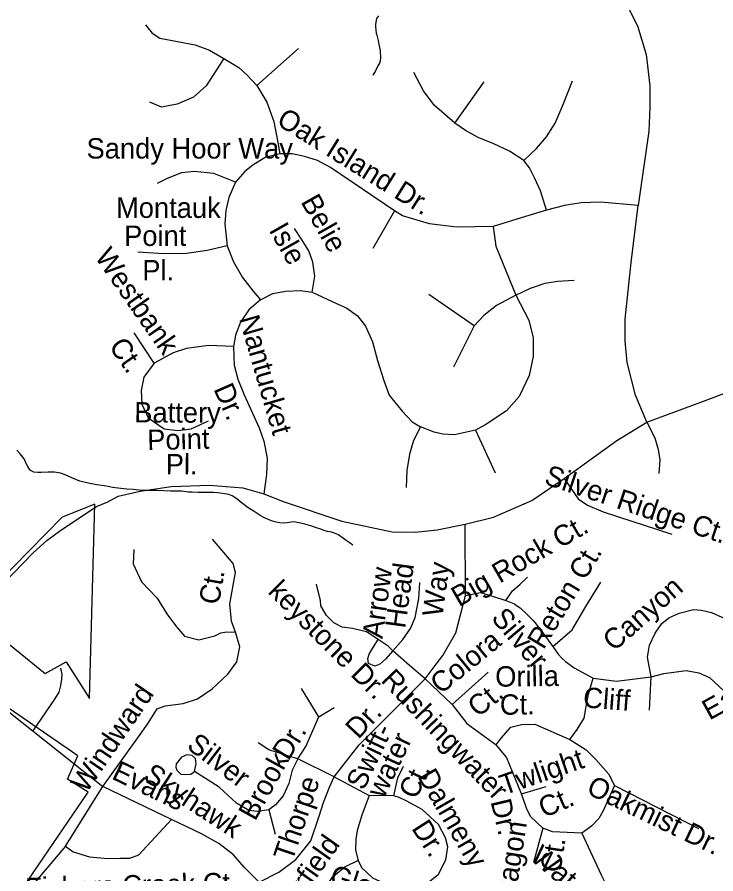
# Model space of a CAD drawing. Extents: x 2001466 to 2224147, y 644118 to 847247.
# Drawn here: x 2059635 to 2062885, y 751088 to 755074 of the extents above; entities that cross this region are included whole.
import ezdxf

# ---------------------------------------------------------------- set-up
doc = ezdxf.new("R2010")
doc.units = 0
for name, color, linetype in [('Exist Boundary Political City Limit New Hole', 7, 'Continuous'), ('Exist Hydrographic Misc Water Feature', 7, 'Continuous'), ('Exist Road Non-System Type 51', 7, 'Continuous'), ('Exist Road Non-System Type 51 Label', 7, 'Continuous'), ('Map Preparation Boundary City Limit Buffer Line', 7, 'Continuous')]:
    doc.layers.add(name, color=color, linetype=linetype)

msp = doc.modelspace()

# ---------------------------------------------------------------- linework, layer by layer
at = {"layer": 'Exist Boundary Political City Limit New Hole'}
msp.add_lwpolyline([(2059662.4, 751025.3), (2059965.4, 751468), (2059868.4, 751528.6), (2059916.9, 751637.8), (2059317, 752050.1), (2059480.5, 752250.2), (2059765.4, 752019.8), (2059862.2, 752074.4), (2059971.4, 751904.6), (2059995.6, 752808.1), (2059844.1, 752747.4), (2059462.4, 752359.4), (2059207.9, 752535.2), (2058771.6, 752086.5), (2058105, 752074.4), (2057620.2, 751959.1), (2057826.2, 751092), (2058517.1, 751425.6), (2058595.9, 751255.8), (2058650.4, 751255.8), (2058729.1, 751104.1), (2059286.6, 751085.9), (2059662.4, 751025.3)], dxfattribs=at)
at = {"layer": 'Exist Hydrographic Misc Water Feature'}
for points in [[(2061289.1, 754803.7), (2061292.8, 754807.6), (2061301.2, 754821.8), (2061307, 754833.9), (2061314.8, 754847.7), (2061319.1, 754855.6), (2061323, 754863.9), (2061324.6, 754873.8), (2061326.7, 754883.6), (2061327.1, 754895.7), (2061324.8, 754905.8), (2061324.6, 754919.6), (2061321.1, 754933.5), (2061318.7, 754947.7), (2061315, 754965.7), (2061308.8, 754989.8), (2061306.8, 754997.8), (2061304.9, 755017.6), (2061302.7, 755029.7), (2061302.7, 755039.8), (2061304.5, 755051.7), (2061308.6, 755067.7), (2061316.6, 755079.8)], [(2061196.9, 752617.8), (2061179.4, 752629.8), (2061164.9, 752639.7), (2061153, 752648), (2061127.2, 752667.8), (2061111.2, 752673.8), (2061096.8, 752677.6), (2061078.8, 752681.6), (2061060.7, 752685.5), (2061047, 752691.7), (2061027.1, 752697.5), (2061004.9, 752705.7), (2060973.2, 752715.4), (2060952.9, 752719.3), (2060937.1, 752723.3), (2060922.9, 752725.5), (2060908.8, 752725.2), (2060890.7, 752721.4), (2060875.1, 752719.3), (2060857.1, 752721.2), (2060839.1, 752725.2), (2060817.1, 752731.4), (2060785.1, 752745.2), (2060765, 752755.1), (2060733, 752777), (2060708.8, 752790.8), (2060676.7, 752816.7), (2060656.8, 752832.7), (2060635, 752846.6), (2060619, 752852.7), (2060590.5, 752858.6), (2060566.7, 752860.6), (2060548.7, 752862.5), (2060518.6, 752862.6), (2060497, 752862.7), (2060476.5, 752862.5), (2060448.8, 752864.3), (2060431, 752864.6), (2060398.8, 752868.2), (2060348.8, 752868.1), (2060284.8, 752872.2), (2060256.7, 752871.9), (2060216.7, 752871.9), (2060174.9, 752875.8), (2060145, 752877.9), (2060116.9, 752881.8), (2060078.7, 752885.9), (2060050.8, 752891.8), (2060004.7, 752897.6), (2059964.7, 752905.6), (2059927, 752915.5), (2059888.6, 752931.4), (2059858.7, 752945.3), (2059836.8, 752953), (2059808.9, 752957.3), (2059778.7, 752957.4), (2059746.9, 752955.3), (2059730.7, 752954.9), (2059712.9, 752957.2), (2059700.6, 752963.1), (2059694.9, 752966.8), (2059688.7, 752975.1), (2059684.8, 752983), (2059678.7, 752994.9), (2059666.6, 753019), (2059648.9, 753042.8), (2059632.9, 753059)]]:
    msp.add_lwpolyline(points, dxfattribs=at)
at = {"layer": 'Exist Road Non-System Type 51'}
for p, q in [((2061720.7, 752383.4), (2061719.5, 752714.7)), ((2061360.7, 752147), (2061313.8, 752178.3)), ((2061381.6, 752126.1), (2061360.7, 752147)), ((2059270.8, 752099.3), (2059988, 751531.1)), ((2061532.7, 751995.8), (2061658, 751876.1)), ((2061658, 751876.1), (2061826.1, 752027.1)), ((2061109.9, 751539.6), (2060940.6, 751623)), ((2059988, 751531.1), (2060033.8, 751495.3)), ((2061109.9, 751539.6), (2061272.3, 751452.8)), ((2059859.2, 751216.4), (2060033.8, 751495.3)), ((2060353.2, 751340.9), (2060033.8, 751495.3)), ((2061981.6, 751459.9), (2062095.5, 751494.1)), ((2062412.7, 751499.8), (2062804.3, 751299.8)), ((2061386.3, 751451.4), (2061272.3, 751452.8)), ((2062080.2, 751300.3), (2062036, 751140.7)), ((2059859.2, 751216.4), (2059703.9, 751034.4))]:
    msp.add_line(p, q, dxfattribs=at)
for points in [[(2062130.9, 755867), (2062137, 755751.2), (2062155.3, 755661.3), (2062191.8, 755559.3), (2062255.8, 755452.6), (2062389.7, 755259.2), (2062459.8, 755155.6), (2062520.6, 755033.7), (2062560.2, 754901.1), (2062578.5, 754754.9), (2062578.5, 754655.9), (2062573.9, 754543.1), (2062523.4, 754197.2)], [(2060231.3, 755038.2), (2060262.9, 754999.1), (2060298.4, 754976.7), (2060462.3, 754945), (2060529.4, 754920.8), (2060596.5, 754881.6)], [(2060749.3, 754756.6), (2060943.1, 754928.2)], [(2060596.5, 754881.6), (2060514.5, 754754.8), (2060454.9, 754702.6), (2060378.5, 754669), (2060305.8, 754655.9), (2060251.8, 754678.3)], [(2060596.5, 754881.6), (2060665.5, 754840.6), (2060704.6, 754805.1), (2060749.3, 754756.6)], [(2061671.2, 754581.2), (2061574.9, 754665), (2061524.7, 754732), (2061480.6, 754817.4)], [(2060749.3, 754756.6), (2060795.9, 754678.3), (2060829.5, 754588.8), (2060842.5, 754516.1), (2060857.4, 754437.8)], [(2061671.2, 754581.2), (2061807.9, 754773.2)], [(2061992.4, 754407.5), (2062049.9, 754462.4), (2062097.1, 754517.2), (2062136.7, 754581.2), (2062174.8, 754668.1), (2062217.4, 754777.7)], [(2061992.4, 754407.5), (2061925.4, 754450.2), (2061852.3, 754485.2), (2061779.2, 754514.2), (2061719.9, 754546.2), (2061671.2, 754581.2)], [(2060857.4, 754437.8), (2060788.5, 754421), (2060730.7, 754385.5), (2060693.4, 754355.7), (2060650.6, 754307.2)], [(2061390, 754173), (2061092.6, 754374.4), (2061031.1, 754407.9), (2060971.5, 754426.6), (2060913.7, 754437.8), (2060857.4, 754437.8)], [(2062096.7, 754176.7), (2062068.5, 754265.9), (2062041.1, 754326.8), (2062018.3, 754372.5), (2061992.4, 754407.5)], [(2060650.6, 754307.2), (2060549.9, 754346.4), (2060458.6, 754355.7), (2060399, 754350.1), (2060331.9, 754324), (2060285.3, 754299.8)], [(2060650.6, 754307.2), (2060618.9, 754234.5), (2060605.8, 754174.8), (2060600.2, 754113.3), (2060611.4, 754010.7)], [(2062523.4, 754197.2), (2062348.2, 754214), (2062258.8, 754210.3), (2062180.5, 754197.2), (2062096.7, 754176.7)], [(2062564.4, 753190.2), (2062510.4, 753315.1), (2062473.1, 753468), (2062463.8, 753568.7), (2062463.8, 753669.4), (2062491.7, 753932.4), (2062523.4, 754197.2)], [(2061390, 754173), (2061289.4, 753997.7)], [(2061848.8, 754100.2), (2061678.9, 754096.5), (2061552.1, 754113.3), (2061427.3, 754150.6), (2061390, 754173)], [(2062096.7, 754176.7), (2061999.8, 754146.8), (2061848.8, 754100.2)], [(2061006.5, 753794.4), (2061019.5, 753869), (2061010.2, 753934.3), (2060991.6, 753986.5), (2060958, 754040.6), (2060924.5, 754090.9)], [(2061848.8, 754100.2), (2061861.9, 754008.8), (2061955, 753781.3)], [(2060611.4, 754010.7), (2060518.2, 753988.3), (2060423.2, 753975.3), (2060317, 753973.4), (2060195.9, 753980.9)], [(2060611.4, 754010.7), (2060641.2, 753936.1), (2060682.2, 753863.4), (2060732.6, 753800), (2060766.1, 753759)], [(2061955, 753781.3), (2062022.1, 753813), (2062091.1, 753837.3), (2062148.8, 753846.6), (2062225.2, 753850.3)], [(2060766.1, 753759), (2060823.9, 753788.8), (2060883.5, 753800), (2060952.5, 753801.9), (2061006.5, 753794.4)], [(2061006.5, 753794.4), (2061099.7, 753751.5), (2061168.6, 753719.8), (2061218.6, 753684.4), (2061255.8, 753635.9), (2061287.5, 753563.2), (2061311.7, 753477.4), (2061339.7, 753384.1), (2061365.8, 753315.1), (2061425.4, 753240.5), (2061471.6, 753192.1), (2061511.1, 753167.8)], [(2060766.1, 753759), (2060713.2, 753712.3), (2060674, 753654.5), (2060649.8, 753594.9), (2060640.5, 753542.6)], [(2061760.8, 753637.7), (2061550.3, 753783.2)], [(2061955, 753781.3), (2061865.2, 753732.9), (2061805.6, 753686.2), (2061760.8, 753637.7)], [(2061955, 753781.3), (2062014.7, 753663.9), (2062035.2, 753581.8), (2062035.2, 753496), (2062016.5, 753406.5), (2061969.9, 753309.5), (2061910.3, 753242.4), (2061815.3, 753179), (2061766.8, 753152.9)], [(2061760.8, 753637.7), (2061663.9, 753445.7)], [(2060272.6, 753464.3), (2060179.5, 753606)], [(2061719.5, 752714.7), (2061849.9, 752748.2), (2062029.2, 752824.7), (2062180.1, 752927.2), (2062424.6, 753104.4), (2062564.4, 753190.2), (2062827.2, 753287.2), (2063605.3, 753580.6)], [(2060640.5, 753542.6), (2060524.2, 753546.4), (2060421.7, 753533.3), (2060360.2, 753512.8), (2060272.6, 753464.3)], [(2060640.5, 753542.6), (2060644.2, 753455), (2060661, 753389.7), (2060690.8, 753317), (2060759.8, 753164.1), (2060782.1, 753100.7), (2060797, 753022.4), (2060795.2, 752945.9), (2060782.1, 752856.4)], [(2060272.6, 753464.3), (2060224.2, 753399), (2060211.1, 753337.5), (2060214.9, 753274.1), (2060244.7, 753210.7), (2060319.2, 753158.5), (2060382.6, 753151), (2060444.1, 753158.5), (2060524.2, 753195.8)], [(2061511.1, 753167.8), (2061479.1, 753104.4), (2061460.4, 753041), (2061447.4, 752964.5), (2061443.7, 752886.2)], [(2061766.8, 753152.9), (2061669.5, 753130.5), (2061615.5, 753134.2), (2061574.5, 753143.6), (2061511.1, 753167.8)], [(2061766.8, 753152.9), (2061858.1, 752953.4)], [(2062564.4, 753190.2), (2062601.7, 753117.5), (2062616.6, 753063.4), (2062624, 753014.9), (2062620.3, 752951.5)], [(2062180.1, 752927.2), (2062245.1, 752833.8), (2062287.7, 752803.4), (2062360.8, 752772.9), (2062680.5, 752669.3)], [(2060056.5, 752819.1), (2060104.9, 752845.2), (2060207.4, 752869.4), (2060350.9, 752890), (2060529.8, 752897.4), (2060684.5, 752884.4), (2060782.1, 752856.4), (2060877.2, 752819.1), (2061145.5, 752729.6), (2061378.5, 752679.2), (2061486.5, 752677.4), (2061589, 752688.5), (2061719.5, 752714.7)], [(2059270.8, 752099.3), (2059386.3, 752248.4), (2059617, 752487.1), (2059708.4, 752582.3), (2059772.6, 752639.8), (2059837.5, 752687.3), (2060004.3, 752796.7), (2060056.5, 752819.1)], [(2060033.8, 751495.3), (2060190.7, 751714.7), (2060241.2, 751784.1), (2060285.3, 751856.7), (2060323, 751870.7), (2060406.4, 751881.1), (2060474.1, 751902), (2060541.9, 751948.9), (2060614.8, 752016.7), (2060656.5, 752074), (2060670.9, 752144.4), (2060650, 752212.2), (2060631.2, 752263.7), (2060624, 752345.1), (2060650, 752491.1), (2060639.6, 752532.8), (2060543.2, 752644.9)], [(2060177.2, 752598.1), (2060174, 752530.3), (2060213.4, 752446.7), (2060285.9, 752370.9), (2060331.7, 752298.4), (2060375.8, 752236.9), (2060413.6, 752194.3), (2060479.8, 752176.9), (2060553.9, 752195.8), (2060582.3, 752210), (2060610.7, 752214.8), (2060650, 752212.2)], [(2061313.8, 752178.3), (2061259.1, 752214.8), (2061194, 752230.4), (2061147.1, 752235.6), (2061108, 752256.5), (2061074.1, 752290.4), (2061048, 752334.7), (2061045.4, 752360.8), (2061027.2, 752436.4)], [(2061381.6, 752126.1), (2061428.4, 752177.9), (2061465.2, 752229.2), (2061486.4, 752280.5), (2061503.1, 752369.7), (2061507.5, 752443.3)], [(2061907.5, 752359.7), (2061939.3, 752405), (2061975.4, 752435.6), (2062009.4, 752468.8)], [(2062127.2, 752146.3), (2062217.2, 752223.5), (2062280.5, 752331.9), (2062350.2, 752444.9)], [(2061720.7, 752383.4), (2061790, 752396.9), (2061851.3, 752378.1), (2061907.5, 752359.7)], [(2061532.7, 751995.8), (2061584, 752064.2), (2061615.3, 752104.1), (2061675.1, 752209.6), (2061720.7, 752383.4)], [(2061907.5, 752359.7), (2061925.5, 752353.4), (2061947.7, 752344.1), (2061956.9, 752337), (2061973.9, 752325.2), (2062005.1, 752296.8), (2062037.2, 752265.8), (2062065.7, 752228.1), (2062127.2, 752146.3)], [(2062583.6, 752004.9), (2062567.6, 752095.8), (2062575.6, 752151.9), (2062602.3, 752208), (2062634.3, 752253.5), (2062666.4, 752280.2), (2062714.5, 752301.6), (2062781.2, 752317.6), (2062818.6, 752314.9), (2062864, 752304.2), (2062912.1, 752282.9), (2062965.5, 752256.1), (2063026.9, 752248.1), (2063072.3, 752250.8), (2063120.4, 752256.1), (2063200.5, 752266.8)], [(2061381.6, 752126.1), (2061348.2, 752086.5), (2061321.4, 752064.2), (2061299.1, 752054.1), (2061269.5, 752066.2), (2061265.7, 752090.9), (2061272.4, 752111), (2061288, 752136.7), (2061313.8, 752178.3)], [(2061532.7, 751995.8), (2061459.8, 752058.4), (2061381.6, 752126.1)], [(2062127.2, 752146.3), (2062150.9, 752110.5), (2062169.2, 752091.2), (2062184.8, 752075.6), (2062195.9, 752068.3), (2062226.1, 752047.1), (2062314.3, 751999.4)], [(2059836.3, 752046), (2059842.7, 752016), (2059841.1, 751993.9), (2059836.3, 751963.9), (2059828.5, 751934), (2059808, 751900.8), (2059707.7, 751753.2)], [(2061109.9, 751539.6), (2061225.6, 751687.9), (2061532.7, 751995.8)], [(2062205, 751713.7), (2062239.9, 751759.7), (2062272, 751812), (2062282.1, 751866.2), (2062293.2, 751924.1), (2062314.3, 751999.4)], [(2062314.3, 751999.4), (2062422.3, 751984.7), (2062583.6, 752004.9)], [(2062575.6, 751849.9), (2062583.6, 752004.9)], [(2062583.6, 752004.9), (2062642.3, 752020.9), (2062746.5, 752034.3), (2062805.3, 752023.6), (2062856, 752002.2), (2062924.1, 751938.5), (2062992.1, 751826.5)], [(2061037.6, 751819.1), (2060957.9, 751950.2)], [(2061658, 751876.1), (2061726.4, 751787.7), (2061863.1, 751687.9)], [(2060940.6, 751623), (2060977, 751680.4), (2061037.6, 751819.1), (2061108.8, 751861.8)], [(2061863.1, 751687.9), (2061885.9, 751719.3), (2061931.5, 751770.6), (2061980.2, 751782.6), (2062042.6, 751785.4), (2062205, 751713.7)], [(2060940.6, 751623), (2060898.9, 751636.1), (2060805.1, 751664.7), (2060755.5, 751698.6)], [(2061981.6, 751459.9), (2061911.5, 751630.9), (2061863.1, 751687.9)], [(2062205, 751713.7), (2062281.8, 751665.5), (2062327.2, 751620.1)], [(2060442.9, 751552.6), (2060459, 751564.9), (2060467.8, 751600.5), (2060464, 751624.6), (2060448.1, 751638.7), (2060424.6, 751641.3), (2060398.6, 751630.9), (2060375.1, 751599.6), (2060372.5, 751583.9), (2060377.7, 751570.9), (2060396, 751552.6), (2060419.4, 751550), (2060442.9, 751552.6)], [(2060940.6, 751623), (2060914.5, 751570.9), (2060898.9, 751508.3), (2060872.8, 751451), (2060836.3, 751409.3), (2060805, 751386.4), (2060752.3, 751378.1), (2060713, 751382.5), (2060655.8, 751417.5), (2060575.2, 751491.2), (2060459, 751564.9)], [(2062327.2, 751620.1), (2062386, 751553.2), (2062412.7, 751499.8)], [(2061386.3, 751451.4), (2061404.8, 751535.4), (2061431.9, 751589.6)], [(2060760.8, 751049.5), (2060852, 751096.5), (2060931.6, 751155.7), (2061000.5, 751242.4), (2061039.6, 751357.1), (2061060.4, 751419.7), (2061087.8, 751491.7), (2061109.9, 751539.6)], [(2062412.7, 751499.8), (2062360.1, 751382), (2062340, 751345.2), (2062307.9, 751311.9), (2062289.2, 751297.4), (2062260.8, 751277.5)], [(2061272.3, 751452.8), (2061238.2, 751361.6), (2061216.8, 751290.3), (2061209.7, 751249), (2061208.3, 751199.1), (2061221.1, 751150.6)], [(2061221.1, 751150.6), (2061236.7, 751117.9), (2061287.1, 751070.4), (2061339.2, 751046.9), (2061399.2, 751028.7), (2061440.4, 751025.2), (2061495.9, 751029.5), (2061554.3, 751053.7), (2061594.2, 751086.5), (2061628.4, 751153.5), (2061638.4, 751213.3), (2061627, 751256.1), (2061594.2, 751317.4), (2061518.7, 751387.2), (2061444.7, 751428.6), (2061411.9, 751444.2), (2061386.3, 751451.4)], [(2062080.2, 751300.3), (2062023.2, 751354.4), (2062004.7, 751394.3), (2061981.6, 751459.9)], [(2060805, 751386.4), (2060835.7, 751272.3)], [(2059859.2, 751216.4), (2059895.6, 751190.3), (2059971.2, 751166.8), (2060057.2, 751159), (2060114.5, 751161.6), (2060158.8, 751161.6), (2060200.5, 751177.3), (2060353.2, 751340.9)], [(2060760.8, 751049.5), (2060690.4, 751119.9), (2060640.9, 751177.3), (2060573.1, 751229.4), (2060492.4, 751273.7), (2060353.2, 751340.9)], [(2062260.8, 751277.5), (2062124.3, 751283.2), (2062080.2, 751300.3)], [(2062260.8, 751277.5), (2062351.9, 751083.6), (2062371.8, 751043.7), (2062388.9, 751020.9), (2062408.9, 751001), (2062431.7, 750983.9), (2062463, 750969.6), (2062517.1, 750952.5), (2062565.5, 750941.1), (2062628.2, 750921.2), (2062776.3, 750875.6)], [(2061221.1, 751150.6), (2061161.3, 751120.7), (2061097.2, 751068), (2061064.4, 751020.9), (2061043, 750985.3), (2061033.1, 750948.3), (2061037.4, 750906.9), (2061058.7, 750868.4), (2061088.6, 750839.9)]]:
    msp.add_lwpolyline(points, dxfattribs=at)
at = {"layer": 'Map Preparation Boundary City Limit Buffer Line'}
msp.add_lwpolyline([(2059662.4, 751025.3), (2059965.4, 751468), (2059868.4, 751528.6), (2059916.9, 751637.8), (2059317, 752050.1), (2059480.5, 752250.2), (2059765.4, 752019.8), (2059862.2, 752074.4), (2059971.4, 751904.6), (2059995.6, 752808.1), (2059844.1, 752747.4), (2059462.4, 752359.4), (2059207.9, 752535.2), (2058771.6, 752086.5), (2058105, 752074.4), (2057620.2, 751959.1), (2057826.2, 751092), (2058517.1, 751425.6), (2058595.9, 751255.8), (2058650.4, 751255.8), (2058729.1, 751104.1), (2059286.6, 751085.9), (2059662.4, 751025.3)], dxfattribs=at)

# ---------------------------------------------------------------- texts
at = {"layer": 'Exist Road Non-System Type 51 Label'}
for s, rotation, p in [('Oak Island Dr.', 328.1522, (2060835.7, 754577.3)), ('Belie', 299.461, (2060951.7, 754215.7)), ('Isle', 299.461, (2060803.8, 754084.2)), ('Westbank', 304.8078, (2059992.6, 753959.1)), ('Nantucket', 286.1485, (2060666.2, 753672.4)), ('Ct.', 304.8078, (2060058.4, 753542.3)), ('Dr.', 293.8471, (2060546.6, 753344.6)), ('Battery', 359.737, (2060179.3, 753188.6)), ('Point', 1.3635, (2060240.7, 753059.6)), ('Pl.', 359.737, (2060325.7, 752947.1)), ('Silver Ridge Ct.', 341.5462, (2062081.6, 752903.1)), ('Big Rock Ct.', 30.0782, (2061689.9, 752328.2)), ('Reton Ct.', 59.0469, (2062083.2, 752127.8)), ('Arrow  ', 82.1497, (2061334.1, 752179.5)), ('Head', 82.1497, (2061439.7, 752227.2)), ('Way', 82.1497, (2061612.8, 752280.6)), ('Ct.', 79.8795, (2060572.4, 752336.5)), ('keystone Dr.', 314.9882, (2060797.1, 752397.5)), ('Canyon', 41.3121, (2062410.9, 752119.7)), ('Silver', 310.0466, (2061836, 752276.5)), ('Colora', 39.3064, (2061605.4, 751920.7)), ('Eagle Swoop', 28.7158, (2062854.9, 751801.2)), ('Rushingwater', 313.6781, (2061322.4, 751985.5)), ('Orilla', 0.7642, (2061859.1, 751958.7)), ('Windward', 55.7602, (2059956.9, 751460.1)), ('Cliff', 355.7017, (2062265, 751862.7)), ('Ct.', 39.3064, (2061779.1, 751812.9)), ('Ct.', 0.7642, (2061880.6, 751827.9)), ('Dr.', 47.0087, (2061222.2, 751711.2)), ('Dr.', 58.2285, (2060896.4, 751610.8)), ('Swift-', 64.6634, (2061247.1, 751472.3)), ('Silver', 322.8547, (2060418.7, 751675.2)), ('water', 64.6634, (2061340.9, 751435.5)), ('Brook', 60.9595, (2060741.6, 751330.3)), ('Twlight', 18.9337, (2061899.2, 751453.4)), ('Evans', 334.2124, (2060069.5, 751532.7)), ('Skyhawk', 326.7401, (2060215.7, 751529.2)), ('Ct.', 64.6634, (2061490.8, 751430.3)), ('Dalmeny', 300.0107, (2061494.9, 751542.3)), ('Thorpe', 71.1825, (2060914.3, 751142)), ('Oakmist Dr.', 334.3171, (2062277.4, 751464.1)), ('Ct.', 23.3079, (2062085.8, 751347)), ('Dr.', 283.3875, (2061836.7, 751425.2)), ('Dr.', 302.6331, (2061466.6, 751300.4)), ('Snapdragon', 81.1658, (2061900.2, 750642)), ('Aborfield', 54.7929, (2060851.1, 750816.3)), ('Ct.', 81.1658, (2062161.6, 751090.4)), ('Waterfall Ct.', 319.9779, (2062016.5, 751156.7)), ('Glenolden Ct.', 342.2863, (2061082.2, 751042)), ('Fishers Creek Ct.', 1.5081, (2059673.6, 750974.3))]:
    msp.add_text(s, height=95, rotation=rotation, dxfattribs=at).set_placement(p)
for s, p in [('Sandy Hoor Way', (2059957.4, 754416.4)), ('Montauk ', (2060094.5, 754140.2)), ('Point', (2060132.2, 754009.8)), ('Pl.', (2060216.9, 753849.5))]:
    msp.add_text(s, height=95, dxfattribs=at).set_placement(p)

doc.saveas('drawing.dxf')
